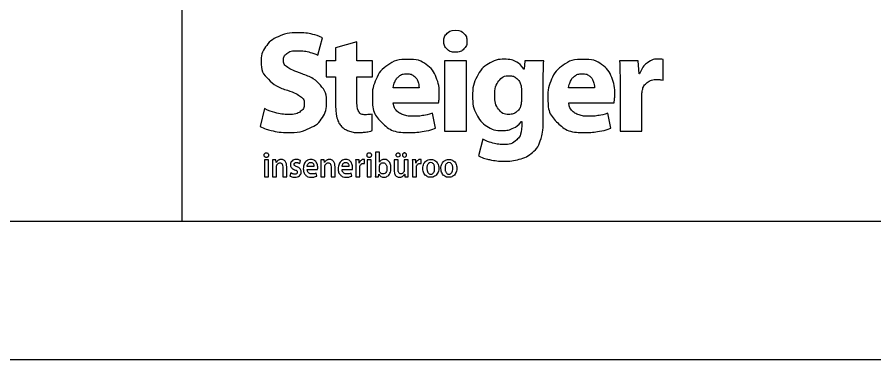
# Model space of a CAD drawing. Extents: x 532503 to 539665, y 6557663 to 6561526.
# Drawn here: x 539272.8 to 539334.6, y 6559459.7 to 6559484.5 of the extents above; entities that cross this region are included whole.
import ezdxf

# ---------------------------------------------------------------- set-up
doc = ezdxf.new("R2010")
doc.units = 0
doc.layers.add('ABIJOONIS', color=7, linetype='Continuous')
doc.layers.add('VORMISTUS', color=7, linetype='Continuous')

msp = doc.modelspace()

# ---------------------------------------------------------------- linework, layer by layer
at = {"layer": 'ABIJOONIS'}
msp.add_lwpolyline([(536964.692, 6560679.711), (539664.692, 6560679.711), (539664.692, 6559459.711), (536964.692, 6559459.711), (536964.692, 6560679.711)], dxfattribs=at)
at = {"layer": 'VORMISTUS'}
for points in [[(537004.692, 6559469.711), (539654.692, 6559469.711), (539654.692, 6560669.711), (537004.692, 6560669.711)], [(539284.692, 6559469.711), (539654.692, 6559469.711), (539654.692, 6559599.711), (539284.692, 6559599.711)]]:
    msp.add_lwpolyline(points, close=True, dxfattribs=at)
for points in [[(539294.506, 6559481.699), (539294.858, 6559482.965)], [(539295.793, 6559482.24), (539295.793, 6559481.295), (539295.119, 6559481.295), (539295.119, 6559480.135), (539295.793, 6559480.135), (539295.793, 6559478.062)], [(539297.337, 6559478.3), (539297.337, 6559480.135), (539298.468, 6559480.135), (539298.468, 6559481.295), (539297.337, 6559481.295), (539297.337, 6559482.665), (539295.793, 6559482.24)], [(539305.23, 6559476.223), (539305.23, 6559481.295), (539303.655, 6559481.295), (539303.655, 6559476.223), (539305.23, 6559476.223)], [(539310.818, 6559481.295), (539309.45, 6559481.295), (539309.398, 6559480.683), (539309.378, 6559480.683)], [(539317.731, 6559480.362), (539317.689, 6559480.362), (539317.627, 6559481.295), (539316.28, 6559481.295)], [(539319.432, 6559479.905), (539319.432, 6559481.389)], [(539310.777, 6559476.962), (539310.777, 6559479.781)], [(539301.813, 6559479.336), (539299.943, 6559479.336)], [(539309.202, 6559479.232), (539309.202, 6559478.485)], [(539314.476, 6559479.336), (539312.606, 6559479.336)], [(539316.321, 6559479.625), (539316.321, 6559476.223)], [(539316.321, 6559476.223), (539317.896, 6559476.223), (539317.896, 6559478.796)], [(539290.663, 6559477.856), (539290.341, 6559476.56)], [(539299.954, 6559478.257), (539303.223, 6559478.257)], [(539312.617, 6559478.257), (539315.887, 6559478.257)], [(539298.437, 6559476.258), (539298.426, 6559477.451)], [(539302.995, 6559476.445), (539302.788, 6559477.513)], [(539315.658, 6559476.445), (539315.451, 6559477.513)], [(539309.202, 6559476.92), (539309.222, 6559476.92), (539309.222, 6559476.599)], [(539306.428, 6559475.645), (539306.116, 6559474.442)], [(539290.939, 6559472.92), (539290.939, 6559474.149), (539290.655, 6559474.149), (539290.655, 6559472.92), (539290.939, 6559472.92)], [(539291.507, 6559473.965), (539291.5, 6559473.965), (539291.486, 6559474.149), (539291.239, 6559474.149)], [(539293.202, 6559473.886), (539293.26, 6559474.103)], [(539294.991, 6559473.965), (539294.984, 6559473.965), (539294.97, 6559474.149), (539294.722, 6559474.149)], [(539297.505, 6559473.916), (539297.498, 6559473.916), (539297.486, 6559474.149), (539297.241, 6559474.149)], [(539297.882, 6559473.878), (539297.882, 6559474.169)], [(539298.359, 6559472.92), (539298.359, 6559474.149), (539298.074, 6559474.149), (539298.074, 6559472.92), (539298.359, 6559472.92)], [(539298.957, 6559473.979), (539298.952, 6559473.979), (539298.952, 6559474.714), (539298.667, 6559474.714), (539298.667, 6559473.265)], [(539300.301, 6559473.48), (539300.301, 6559474.149), (539300.017, 6559474.149), (539300.017, 6559473.427)], [(539301.031, 6559474.149), (539300.747, 6559474.149), (539300.747, 6559473.407)], [(539300.762, 6559474.341), (539300.767, 6559474.341)], [(539301.031, 6559473.288), (539301.031, 6559474.149)], [(539301.594, 6559473.916), (539301.587, 6559473.916), (539301.576, 6559474.149), (539301.33, 6559474.149)], [(539301.972, 6559473.878), (539301.972, 6559474.169)], [(539291.248, 6559473.783), (539291.248, 6559472.92)], [(539291.248, 6559472.92), (539291.533, 6559472.92), (539291.533, 6559473.645)], [(539291.983, 6559473.614), (539291.983, 6559472.92), (539292.268, 6559472.92), (539292.268, 6559473.65)], [(539294.234, 6559473.664), (539293.737, 6559473.664)], [(539294.732, 6559473.783), (539294.732, 6559472.92)], [(539294.732, 6559472.92), (539295.016, 6559472.92), (539295.016, 6559473.645)], [(539295.467, 6559473.614), (539295.467, 6559472.92), (539295.752, 6559472.92), (539295.752, 6559473.65)], [(539296.753, 6559473.664), (539296.256, 6559473.664)], [(539297.25, 6559473.753), (539297.25, 6559472.92)], [(539297.25, 6559472.92), (539297.535, 6559472.92), (539297.535, 6559473.558)], [(539298.952, 6559473.427), (539298.952, 6559473.626)], [(539301.34, 6559473.753), (539301.34, 6559472.92)], [(539301.34, 6559472.92), (539301.624, 6559472.92), (539301.624, 6559473.558)], [(539292.56, 6559473.207), (539292.502, 6559472.98)], [(539293.737, 6559473.447), (539294.493, 6559473.447)], [(539294.44, 6559472.973), (539294.398, 6559473.185)], [(539296.256, 6559473.447), (539297.012, 6559473.447)], [(539296.958, 6559472.973), (539296.917, 6559473.185)], [(539298.658, 6559472.92), (539298.901, 6559472.92), (539298.915, 6559473.104), (539298.92, 6559473.104)], [(539300.772, 6559473.104), (539300.779, 6559473.104), (539300.793, 6559472.92), (539301.04, 6559472.92)]]:
    msp.add_lwpolyline(points, dxfattribs=at)
for points in [[(539304.445, 6559483.499), (539304.059, 6559483.491), (539303.834, 6559483.272), (539303.61, 6559483.053), (539303.605, 6559482.711), (539303.609, 6559482.376), (539303.828, 6559482.154), (539304.046, 6559481.932), (539304.424, 6559481.924), (539304.824, 6559481.932), (539305.047, 6559482.154), (539305.271, 6559482.376), (539305.274, 6559482.711), (539305.263, 6559483.053), (539305.046, 6559483.272), (539304.829, 6559483.491), (539304.445, 6559483.499)], [(539294.858, 6559482.965), (539294.55, 6559483.116), (539294.111, 6559483.214), (539293.671, 6559483.313), (539293.073, 6559483.317), (539292.248, 6559483.311), (539291.656, 6559483.039), (539291.064, 6559482.766), (539290.746, 6559482.295), (539290.428, 6559481.824), (539290.424, 6559481.223), (539290.436, 6559480.466), (539290.953, 6559479.961), (539291.47, 6559479.457), (539292.354, 6559479.151), (539292.982, 6559478.941), (539293.26, 6559478.718), (539293.537, 6559478.496), (539293.532, 6559478.177), (539293.531, 6559477.831), (539293.248, 6559477.628), (539292.965, 6559477.426), (539292.416, 6559477.421), (539291.902, 6559477.428), (539291.442, 6559477.557), (539290.981, 6559477.686), (539290.663, 6559477.856)], [(539290.341, 6559476.56), (539290.649, 6559476.389), (539291.18, 6559476.26), (539291.711, 6559476.13), (539292.323, 6559476.124), (539293.283, 6559476.131), (539293.908, 6559476.425), (539294.532, 6559476.719), (539294.836, 6559477.209), (539295.14, 6559477.698), (539295.138, 6559478.291), (539295.141, 6559479.024), (539294.699, 6559479.53), (539294.257, 6559480.036), (539293.334, 6559480.373), (539292.65, 6559480.617), (539292.338, 6559480.826), (539292.026, 6559481.035), (539292.031, 6559481.357), (539292.03, 6559481.63), (539292.283, 6559481.826), (539292.537, 6559482.021), (539293.052, 6559482.031), (539293.562, 6559482.022), (539293.932, 6559481.915), (539294.302, 6559481.808), (539294.506, 6559481.699)], [(539303.223, 6559478.257), (539303.24, 6559478.346), (539303.257, 6559478.51), (539303.274, 6559478.675), (539303.275, 6559478.88), (539303.279, 6559479.519), (539303.053, 6559480.092), (539302.828, 6559480.666), (539302.329, 6559481.031), (539301.83, 6559481.396), (539301.013, 6559481.408), (539300.132, 6559481.394), (539299.564, 6559480.992), (539298.996, 6559480.591), (539298.721, 6559479.976), (539298.447, 6559479.36), (539298.449, 6559478.704), (539298.457, 6559477.503), (539299.157, 6559476.819), (539299.858, 6559476.136), (539301.159, 6559476.123), (539301.675, 6559476.123), (539302.14, 6559476.202), (539302.605, 6559476.282), (539302.995, 6559476.445)], [(539309.378, 6559480.683), (539309.186, 6559481.007), (539308.846, 6559481.205), (539308.505, 6559481.403), (539307.986, 6559481.408), (539307.35, 6559481.404), (539306.829, 6559481.079), (539306.309, 6559480.753), (539305.999, 6559480.155), (539305.688, 6559479.557), (539305.68, 6559478.734), (539305.685, 6559478.003), (539305.958, 6559477.45), (539306.231, 6559476.896), (539306.714, 6559476.584), (539307.197, 6559476.273), (539307.83, 6559476.267), (539308.269, 6559476.269), (539308.621, 6559476.438), (539308.973, 6559476.607), (539309.202, 6559476.92)], [(539310.777, 6559479.781), (539310.777, 6559480.342), (539310.79, 6559480.698), (539310.802, 6559481.054), (539310.818, 6559481.295)], [(539315.887, 6559478.257), (539315.903, 6559478.346), (539315.92, 6559478.51), (539315.937, 6559478.675), (539315.938, 6559478.88), (539315.942, 6559479.519), (539315.716, 6559480.092), (539315.491, 6559480.666), (539314.992, 6559481.031), (539314.493, 6559481.396), (539313.676, 6559481.408), (539312.795, 6559481.394), (539312.227, 6559480.992), (539311.659, 6559480.591), (539311.385, 6559479.976), (539311.11, 6559479.36), (539311.112, 6559478.704), (539311.12, 6559477.503), (539311.82, 6559476.819), (539312.521, 6559476.136), (539313.822, 6559476.123), (539314.338, 6559476.123), (539314.803, 6559476.202), (539315.268, 6559476.282), (539315.658, 6559476.445)], [(539316.28, 6559481.295), (539316.303, 6559480.975), (539316.312, 6559480.577), (539316.322, 6559480.179), (539316.321, 6559479.625)], [(539319.432, 6559481.389), (539319.35, 6559481.405), (539319.278, 6559481.413), (539319.206, 6559481.42), (539319.1, 6559481.42), (539318.712, 6559481.424), (539318.326, 6559481.171), (539317.94, 6559480.918), (539317.731, 6559480.362)], [(539299.943, 6559479.336), (539299.963, 6559479.551), (539300.067, 6559479.786), (539300.172, 6559480.021), (539300.38, 6559480.187), (539300.589, 6559480.353), (539300.92, 6559480.361), (539301.28, 6559480.352), (539301.475, 6559480.18), (539301.67, 6559480.008), (539301.743, 6559479.772), (539301.817, 6559479.536), (539301.813, 6559479.336)], [(539312.606, 6559479.336), (539312.626, 6559479.551), (539312.73, 6559479.786), (539312.835, 6559480.021), (539313.043, 6559480.187), (539313.252, 6559480.353), (539313.583, 6559480.361), (539313.943, 6559480.352), (539314.138, 6559480.18), (539314.333, 6559480.008), (539314.406, 6559479.772), (539314.48, 6559479.536), (539314.476, 6559479.336)], [(539309.202, 6559478.485), (539309.202, 6559478.382), (539309.191, 6559478.269), (539309.18, 6559478.156), (539309.15, 6559478.06), (539309.068, 6559477.783), (539308.846, 6559477.608), (539308.624, 6559477.433), (539308.308, 6559477.428), (539307.814, 6559477.441), (539307.548, 6559477.818), (539307.282, 6559478.195), (539307.279, 6559478.775), (539307.29, 6559479.471), (539307.581, 6559479.842), (539307.871, 6559480.213), (539308.318, 6559480.216), (539308.647, 6559480.212), (539308.865, 6559480.024), (539309.083, 6559479.837), (539309.17, 6559479.522), (539309.186, 6559479.451), (539309.194, 6559479.377), (539309.202, 6559479.302), (539309.202, 6559479.232)], [(539317.896, 6559478.796), (539317.896, 6559478.89), (539317.904, 6559478.98), (539317.912, 6559479.07), (539317.928, 6559479.148), (539318.009, 6559479.518), (539318.288, 6559479.73), (539318.568, 6559479.943), (539319.007, 6559479.947), (539319.137, 6559479.946), (539319.239, 6559479.934), (539319.34, 6559479.921), (539319.432, 6559479.905)], [(539295.793, 6559478.062), (539295.793, 6559477.527), (539295.902, 6559477.155), (539296.011, 6559476.783), (539296.228, 6559476.559), (539296.425, 6559476.361), (539296.731, 6559476.244), (539297.036, 6559476.126), (539297.42, 6559476.123), (539297.751, 6559476.125), (539298.018, 6559476.163), (539298.285, 6559476.202), (539298.437, 6559476.258)], [(539298.426, 6559477.451), (539298.322, 6559477.428), (539298.22, 6559477.418), (539298.118, 6559477.409), (539297.959, 6559477.409), (539297.614, 6559477.408), (539297.473, 6559477.625), (539297.332, 6559477.843), (539297.337, 6559478.3)], [(539302.788, 6559477.513), (539302.472, 6559477.404), (539302.131, 6559477.35), (539301.789, 6559477.296), (539301.387, 6559477.296), (539301.014, 6559477.296), (539300.697, 6559477.4), (539300.38, 6559477.505), (539300.18, 6559477.719), (539299.979, 6559477.932), (539299.954, 6559478.257)], [(539315.451, 6559477.513), (539315.135, 6559477.404), (539314.794, 6559477.35), (539314.453, 6559477.296), (539314.05, 6559477.296), (539313.677, 6559477.296), (539313.36, 6559477.4), (539313.044, 6559477.505), (539312.843, 6559477.719), (539312.642, 6559477.932), (539312.617, 6559478.257)], [(539306.116, 6559474.442), (539306.467, 6559474.254), (539306.948, 6559474.156), (539307.43, 6559474.059), (539307.944, 6559474.058), (539308.512, 6559474.052), (539309.046, 6559474.19), (539309.581, 6559474.328), (539309.999, 6559474.681), (539310.429, 6559475.065), (539310.606, 6559475.646), (539310.782, 6559476.227), (539310.777, 6559476.962)], [(539309.222, 6559476.599), (539309.21, 6559475.896), (539308.843, 6559475.577), (539308.476, 6559475.257), (539307.903, 6559475.262), (539307.445, 6559475.268), (539307.06, 6559475.383), (539306.675, 6559475.499), (539306.428, 6559475.645)], [(539290.798, 6559474.661), (539290.726, 6559474.66), (539290.683, 6559474.613), (539290.639, 6559474.566), (539290.638, 6559474.492), (539290.639, 6559474.422), (539290.681, 6559474.375), (539290.724, 6559474.328), (539290.796, 6559474.326), (539290.871, 6559474.328), (539290.914, 6559474.375), (539290.957, 6559474.422), (539290.957, 6559474.492), (539290.955, 6559474.566), (539290.913, 6559474.613), (539290.871, 6559474.66), (539290.798, 6559474.661)], [(539291.239, 6559474.149), (539291.242, 6559474.07), (539291.245, 6559473.979), (539291.248, 6559473.889), (539291.248, 6559473.783)], [(539292.268, 6559473.65), (539292.266, 6559473.843), (539292.208, 6559473.959), (539292.15, 6559474.075), (539292.059, 6559474.126), (539291.968, 6559474.177), (539291.868, 6559474.176), (539291.774, 6559474.175), (539291.702, 6559474.143), (539291.631, 6559474.11), (539291.582, 6559474.062), (539291.533, 6559474.014), (539291.507, 6559473.965)], [(539293.26, 6559474.103), (539293.209, 6559474.134), (539293.131, 6559474.155), (539293.053, 6559474.175), (539292.959, 6559474.176), (539292.76, 6559474.172), (539292.647, 6559474.066), (539292.534, 6559473.959), (539292.532, 6559473.792), (539292.531, 6559473.681), (539292.605, 6559473.588), (539292.679, 6559473.496), (539292.843, 6559473.434), (539292.946, 6559473.394), (539292.988, 6559473.355), (539293.03, 6559473.315), (539293.029, 6559473.255), (539293.029, 6559473.193), (539292.985, 6559473.155), (539292.941, 6559473.117), (539292.847, 6559473.116), (539292.768, 6559473.117), (539292.689, 6559473.145), (539292.61, 6559473.173), (539292.56, 6559473.207)], [(539294.493, 6559473.447), (539294.496, 6559473.468), (539294.499, 6559473.501), (539294.502, 6559473.535), (539294.502, 6559473.578), (539294.503, 6559473.717), (539294.457, 6559473.853), (539294.411, 6559473.99), (539294.305, 6559474.081), (539294.198, 6559474.172), (539294.016, 6559474.176), (539293.835, 6559474.173), (539293.712, 6559474.08), (539293.589, 6559473.987), (539293.527, 6559473.838), (539293.464, 6559473.688), (539293.464, 6559473.515), (539293.466, 6559473.23), (539293.618, 6559473.064), (539293.769, 6559472.898), (539294.046, 6559472.894), (539294.168, 6559472.895), (539294.267, 6559472.917), (539294.367, 6559472.938), (539294.44, 6559472.973)], [(539294.722, 6559474.149), (539294.726, 6559474.07), (539294.729, 6559473.979), (539294.732, 6559473.889), (539294.732, 6559473.783)], [(539295.752, 6559473.65), (539295.75, 6559473.843), (539295.692, 6559473.959), (539295.634, 6559474.075), (539295.543, 6559474.126), (539295.452, 6559474.177), (539295.352, 6559474.176), (539295.258, 6559474.175), (539295.186, 6559474.143), (539295.114, 6559474.11), (539295.065, 6559474.062), (539295.016, 6559474.014), (539294.991, 6559473.965)], [(539297.012, 6559473.447), (539297.015, 6559473.468), (539297.018, 6559473.501), (539297.021, 6559473.535), (539297.021, 6559473.578), (539297.022, 6559473.717), (539296.976, 6559473.853), (539296.93, 6559473.99), (539296.823, 6559474.081), (539296.716, 6559474.172), (539296.535, 6559474.176), (539296.354, 6559474.173), (539296.231, 6559474.08), (539296.108, 6559473.987), (539296.046, 6559473.838), (539295.983, 6559473.688), (539295.983, 6559473.515), (539295.985, 6559473.23), (539296.136, 6559473.064), (539296.288, 6559472.898), (539296.565, 6559472.894), (539296.687, 6559472.895), (539296.786, 6559472.917), (539296.885, 6559472.938), (539296.958, 6559472.973)], [(539297.241, 6559474.149), (539297.246, 6559474.069), (539297.248, 6559473.973), (539297.251, 6559473.877), (539297.25, 6559473.753)], [(539297.882, 6559474.169), (539297.866, 6559474.172), (539297.85, 6559474.174), (539297.835, 6559474.176), (539297.815, 6559474.176), (539297.72, 6559474.176), (539297.635, 6559474.11), (539297.549, 6559474.045), (539297.505, 6559473.916)], [(539298.217, 6559474.661), (539298.145, 6559474.66), (539298.102, 6559474.613), (539298.059, 6559474.566), (539298.058, 6559474.492), (539298.059, 6559474.422), (539298.101, 6559474.375), (539298.143, 6559474.328), (539298.215, 6559474.326), (539298.29, 6559474.328), (539298.333, 6559474.375), (539298.376, 6559474.422), (539298.377, 6559474.492), (539298.375, 6559474.566), (539298.333, 6559474.613), (539298.291, 6559474.66), (539298.217, 6559474.661)], [(539298.92, 6559473.104), (539298.981, 6559472.992), (539299.074, 6559472.942), (539299.166, 6559472.892), (539299.276, 6559472.893), (539299.406, 6559472.893), (539299.522, 6559472.966), (539299.638, 6559473.039), (539299.711, 6559473.186), (539299.785, 6559473.332), (539299.787, 6559473.553), (539299.787, 6559473.741), (539299.728, 6559473.88), (539299.668, 6559474.02), (539299.562, 6559474.098), (539299.456, 6559474.175), (539299.318, 6559474.176), (539299.191, 6559474.175), (539299.1, 6559474.122), (539299.009, 6559474.069), (539298.957, 6559473.979)], [(539300.301, 6559474.341), (539300.365, 6559474.342), (539300.403, 6559474.386), (539300.441, 6559474.43), (539300.442, 6559474.494), (539300.441, 6559474.564), (539300.403, 6559474.607), (539300.365, 6559474.649), (539300.306, 6559474.651), (539300.242, 6559474.649), (539300.202, 6559474.606), (539300.162, 6559474.562), (539300.16, 6559474.494), (539300.162, 6559474.43), (539300.201, 6559474.386), (539300.24, 6559474.342), (539300.301, 6559474.341)], [(539300.767, 6559474.341), (539300.829, 6559474.342), (539300.866, 6559474.386), (539300.904, 6559474.43), (539300.905, 6559474.494), (539300.904, 6559474.564), (539300.866, 6559474.607), (539300.827, 6559474.649), (539300.767, 6559474.651), (539300.705, 6559474.649), (539300.665, 6559474.606), (539300.625, 6559474.562), (539300.624, 6559474.494), (539300.625, 6559474.43), (539300.663, 6559474.386), (539300.702, 6559474.342), (539300.762, 6559474.341)], [(539301.33, 6559474.149), (539301.336, 6559474.069), (539301.338, 6559473.973), (539301.34, 6559473.877), (539301.34, 6559473.753)], [(539301.972, 6559474.169), (539301.955, 6559474.172), (539301.94, 6559474.174), (539301.925, 6559474.176), (539301.904, 6559474.176), (539301.81, 6559474.176), (539301.724, 6559474.11), (539301.639, 6559474.045), (539301.594, 6559473.916)], [(539302.674, 6559474.176), (539302.503, 6559474.175), (539302.371, 6559474.097), (539302.24, 6559474.019), (539302.166, 6559473.874), (539302.092, 6559473.728), (539302.09, 6559473.526), (539302.092, 6559473.327), (539302.166, 6559473.186), (539302.241, 6559473.044), (539302.368, 6559472.969), (539302.495, 6559472.894), (539302.656, 6559472.893), (539302.802, 6559472.892), (539302.933, 6559472.962), (539303.065, 6559473.031), (539303.148, 6559473.176), (539303.232, 6559473.321), (539303.235, 6559473.546), (539303.234, 6559473.734), (539303.164, 6559473.875), (539303.094, 6559474.017), (539302.969, 6559474.096), (539302.843, 6559474.175), (539302.674, 6559474.176)], [(539303.981, 6559474.176), (539303.809, 6559474.175), (539303.678, 6559474.097), (539303.547, 6559474.019), (539303.473, 6559473.874), (539303.398, 6559473.728), (539303.397, 6559473.526), (539303.399, 6559473.327), (539303.473, 6559473.186), (539303.547, 6559473.044), (539303.674, 6559472.969), (539303.802, 6559472.894), (539303.962, 6559472.893), (539304.108, 6559472.892), (539304.24, 6559472.962), (539304.371, 6559473.031), (539304.455, 6559473.176), (539304.538, 6559473.321), (539304.541, 6559473.546), (539304.54, 6559473.734), (539304.47, 6559473.875), (539304.401, 6559474.017), (539304.275, 6559474.096), (539304.15, 6559474.175), (539303.981, 6559474.176)], [(539291.533, 6559473.645), (539291.533, 6559473.672), (539291.536, 6559473.698), (539291.539, 6559473.724), (539291.546, 6559473.743), (539291.569, 6559473.816), (539291.626, 6559473.869), (539291.683, 6559473.922), (539291.768, 6559473.925), (539291.883, 6559473.922), (539291.934, 6559473.836), (539291.984, 6559473.75), (539291.983, 6559473.614)], [(539292.502, 6559472.98), (539292.566, 6559472.941), (539292.654, 6559472.918), (539292.742, 6559472.895), (539292.845, 6559472.894), (539293.07, 6559472.897), (539293.186, 6559473.003), (539293.303, 6559473.108), (539293.303, 6559473.28), (539293.302, 6559473.415), (539293.23, 6559473.505), (539293.157, 6559473.596), (539293.003, 6559473.654), (539292.896, 6559473.695), (539292.85, 6559473.732), (539292.804, 6559473.769), (539292.806, 6559473.825), (539292.806, 6559473.883), (539292.846, 6559473.919), (539292.887, 6559473.955), (539292.964, 6559473.957), (539293.039, 6559473.955), (539293.103, 6559473.933), (539293.166, 6559473.91), (539293.202, 6559473.886)], [(539293.737, 6559473.664), (539293.743, 6559473.729), (539293.771, 6559473.798), (539293.8, 6559473.867), (539293.856, 6559473.914), (539293.912, 6559473.962), (539294, 6559473.964), (539294.094, 6559473.962), (539294.145, 6559473.912), (539294.197, 6559473.861), (539294.217, 6559473.792), (539294.236, 6559473.723), (539294.234, 6559473.664)], [(539295.016, 6559473.645), (539295.016, 6559473.672), (539295.02, 6559473.698), (539295.023, 6559473.724), (539295.03, 6559473.743), (539295.053, 6559473.816), (539295.11, 6559473.869), (539295.167, 6559473.922), (539295.252, 6559473.925), (539295.367, 6559473.922), (539295.418, 6559473.836), (539295.468, 6559473.75), (539295.467, 6559473.614)], [(539296.256, 6559473.664), (539296.262, 6559473.729), (539296.29, 6559473.798), (539296.319, 6559473.867), (539296.375, 6559473.914), (539296.431, 6559473.962), (539296.518, 6559473.964), (539296.613, 6559473.962), (539296.664, 6559473.912), (539296.716, 6559473.861), (539296.735, 6559473.792), (539296.755, 6559473.723), (539296.753, 6559473.664)], [(539297.535, 6559473.558), (539297.535, 6559473.583), (539297.537, 6559473.607), (539297.539, 6559473.63), (539297.542, 6559473.651), (539297.562, 6559473.759), (539297.629, 6559473.821), (539297.695, 6559473.884), (539297.797, 6559473.886), (539297.822, 6559473.886), (539297.843, 6559473.884), (539297.864, 6559473.882), (539297.882, 6559473.878)], [(539298.952, 6559473.626), (539298.952, 6559473.649), (539298.955, 6559473.669), (539298.958, 6559473.69), (539298.961, 6559473.707), (539298.986, 6559473.81), (539299.055, 6559473.871), (539299.125, 6559473.932), (539299.214, 6559473.934), (539299.308, 6559473.933), (539299.372, 6559473.88), (539299.435, 6559473.828), (539299.467, 6559473.739), (539299.498, 6559473.65), (539299.498, 6559473.54), (539299.497, 6559473.351), (539299.422, 6559473.245), (539299.346, 6559473.139), (539299.211, 6559473.137), (539299.118, 6559473.138), (539299.05, 6559473.198), (539298.983, 6559473.257), (539298.959, 6559473.354), (539298.956, 6559473.371), (539298.954, 6559473.389), (539298.952, 6559473.408), (539298.952, 6559473.427)], [(539301.624, 6559473.558), (539301.624, 6559473.583), (539301.626, 6559473.607), (539301.628, 6559473.63), (539301.631, 6559473.651), (539301.651, 6559473.759), (539301.718, 6559473.821), (539301.784, 6559473.884), (539301.886, 6559473.886), (539301.912, 6559473.886), (539301.932, 6559473.884), (539301.953, 6559473.882), (539301.972, 6559473.878)], [(539302.667, 6559473.952), (539302.764, 6559473.95), (539302.825, 6559473.887), (539302.885, 6559473.825), (539302.913, 6559473.731), (539302.941, 6559473.636), (539302.941, 6559473.538), (539302.939, 6559473.348), (539302.864, 6559473.234), (539302.789, 6559473.12), (539302.665, 6559473.117), (539302.579, 6559473.118), (539302.516, 6559473.172), (539302.453, 6559473.226), (539302.419, 6559473.32), (539302.385, 6559473.414), (539302.384, 6559473.533), (539302.384, 6559473.637), (539302.413, 6559473.733), (539302.442, 6559473.828), (539302.504, 6559473.889), (539302.567, 6559473.95), (539302.667, 6559473.952)], [(539303.974, 6559473.952), (539304.071, 6559473.95), (539304.131, 6559473.887), (539304.191, 6559473.825), (539304.219, 6559473.731), (539304.247, 6559473.636), (539304.247, 6559473.538), (539304.245, 6559473.348), (539304.17, 6559473.234), (539304.095, 6559473.12), (539303.971, 6559473.117), (539303.885, 6559473.118), (539303.822, 6559473.172), (539303.76, 6559473.226), (539303.725, 6559473.32), (539303.691, 6559473.414), (539303.691, 6559473.533), (539303.691, 6559473.637), (539303.719, 6559473.733), (539303.748, 6559473.828), (539303.811, 6559473.889), (539303.873, 6559473.95), (539303.974, 6559473.952)], [(539294.398, 6559473.185), (539294.333, 6559473.16), (539294.258, 6559473.145), (539294.184, 6559473.129), (539294.085, 6559473.129), (539293.993, 6559473.129), (539293.915, 6559473.162), (539293.838, 6559473.196), (539293.79, 6559473.266), (539293.742, 6559473.336), (539293.737, 6559473.447)], [(539296.917, 6559473.185), (539296.852, 6559473.16), (539296.777, 6559473.145), (539296.702, 6559473.129), (539296.604, 6559473.129), (539296.511, 6559473.129), (539296.434, 6559473.162), (539296.357, 6559473.196), (539296.309, 6559473.266), (539296.261, 6559473.336), (539296.256, 6559473.447)], [(539298.667, 6559473.265), (539298.667, 6559473.169), (539298.665, 6559473.077), (539298.662, 6559472.984), (539298.658, 6559472.92)], [(539300.017, 6559473.427), (539300.018, 6559473.228), (539300.073, 6559473.11), (539300.127, 6559472.993), (539300.216, 6559472.942), (539300.304, 6559472.892), (539300.408, 6559472.893), (539300.51, 6559472.894), (539300.582, 6559472.929), (539300.655, 6559472.963), (539300.701, 6559473.011), (539300.748, 6559473.06), (539300.772, 6559473.104)], [(539300.747, 6559473.407), (539300.747, 6559473.38), (539300.743, 6559473.355), (539300.739, 6559473.33), (539300.73, 6559473.311), (539300.709, 6559473.247), (539300.654, 6559473.197), (539300.599, 6559473.147), (539300.512, 6559473.144), (539300.4, 6559473.146), (539300.35, 6559473.235), (539300.3, 6559473.325), (539300.301, 6559473.48)], [(539301.04, 6559472.92), (539301.037, 6559472.996), (539301.034, 6559473.087), (539301.031, 6559473.179), (539301.031, 6559473.288)]]:
    msp.add_open_spline(points, degree=3, dxfattribs=at)

doc.saveas('drawing.dxf')
